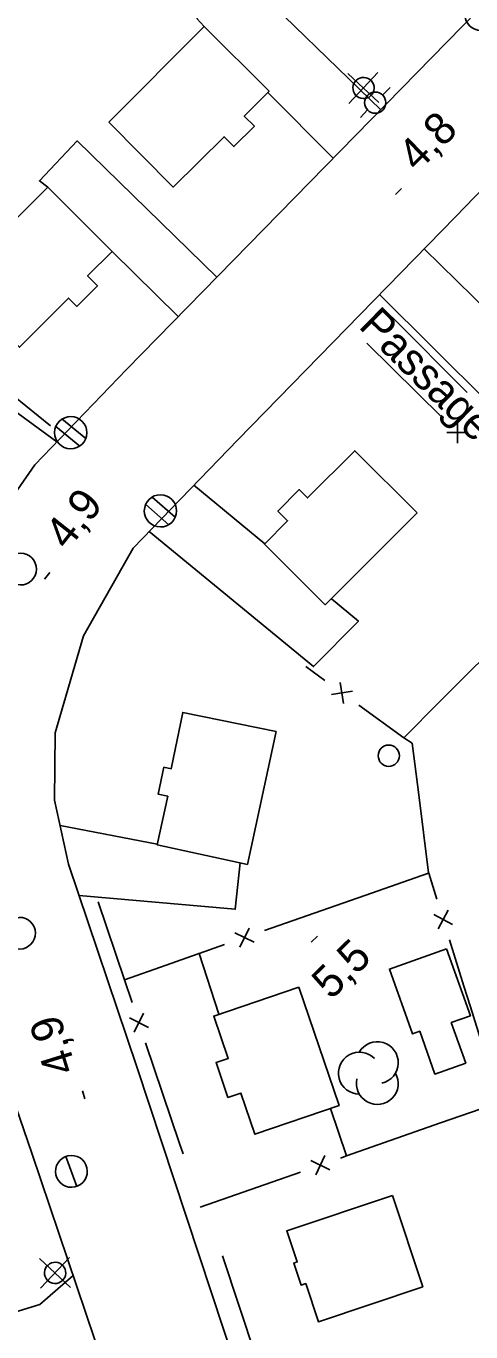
# Model space of a CAD drawing. Extents: x 381879 to 384696, y 5564785 to 5567594.
# Drawn here: x 382656.4 to 382698.3, y 5565423.7 to 5565546.6 of the extents above; entities that cross this region are included whole.
import ezdxf

# ---------------------------------------------------------------- set-up
doc = ezdxf.new("R2010")
doc.units = 0
for name, color, linetype in [('Niveau 19', 7, 'Continuous'), ('Niveau 21', 7, 'Continuous'), ('Niveau 22', 7, 'Continuous'), ('Niveau 3', 7, 'Continuous'), ('Niveau 31', 7, 'Continuous'), ('Niveau 36', 7, 'Continuous'), ('Niveau 37', 7, 'Continuous'), ('Niveau 44', 7, 'Continuous')]:
    doc.layers.add(name, color=color, linetype=linetype)

msp = doc.modelspace()

# ---------------------------------------------------------------- linework, layer by layer
at = {"layer": 'Niveau 19'}
for points in [[(382689.83, 5565538.76), (382676.68, 5565551.53), (382672.5, 5565547.34), (382673.2, 5565546.59)], [(382679.18, 5565540.39), (382685.34, 5565534.21), (382685.35, 5565534.2)], [(382658.46, 5565531.48), (382657.67, 5565532.08), (382661.21, 5565535.83), (382674.38, 5565523)], [(382670.75, 5565519.29), (382664.51, 5565525.41)], [(382693.9, 5565525.65), (382700.06, 5565519.65)], [(382706.33, 5565513.54), (382709.39, 5565510.55), (382705, 5565506.16), (382689.72, 5565521.37)], [(382641.91, 5565512.94), (382641.46, 5565513.25), (382644.37, 5565518.41), (382659.32, 5565507.48)], [(382672.21, 5565503.4), (382678.89, 5565497.88)], [(382685.17, 5565492.71), (382687.72, 5565490.6), (382683.49, 5565486.32), (382668.01, 5565499.06)], [(382659.61, 5565471.37), (382668.77, 5565469.6)], [(382676.58, 5565467.85), (382676.12, 5565463.47), (382661.41, 5565464.77)], [(382660.84, 5565428.99), (382657.71, 5565426.25), (382636.95, 5565419.87), (382638.97, 5565413.85), (382642.37, 5565415.02)]]:
    msp.add_lwpolyline(points, dxfattribs=at)
at = {"layer": 'Niveau 21'}
for points in [[(382720.53, 5565570.18), (382697.53, 5565546.63), (382665.88, 5565514.31), (382657.25, 5565505.32), (382653.65, 5565500.2), (382651.24, 5565495.77), (382649.27, 5565491.24), (382647.14, 5565482.76), (382646.85, 5565476.08), (382647.36, 5565470.86), (382648.52, 5565465.33), (382652.45, 5565453.49), (382656.95, 5565440.49), (382664.59, 5565417.9), (382669.82, 5565402.09), (382679.79, 5565372.18), (382689.73, 5565342.77), (382698.21, 5565317.46), (382704.14, 5565299.95), (382707.89, 5565289.64), (382710.87, 5565282.99)], [(382734.21, 5565391.84), (382717.54, 5565374.77), (382712.17, 5565371.05), (382707.53, 5565369.06), (382699.65, 5565366.49), (382696.58, 5565366.97), (382693.99, 5565368.71), (382692.37, 5565372.29), (382686.7, 5565389.28), (382676.19, 5565420.31), (382666.83, 5565448.64), (382660.42, 5565467.72), (382659.08, 5565473.74), (382659.16, 5565480.09), (382661.82, 5565489.21), (382666.49, 5565497.49), (382676.36, 5565507.68), (382696.82, 5565528.64), (382716.35, 5565548.84)]]:
    msp.add_lwpolyline(points, dxfattribs=at)
at = {"layer": 'Niveau 3'}
for p, q in [((382691.22, 5565530.78), (382691.79, 5565531.35)), ((382658.14, 5565494.57), (382658.64, 5565495.19)), ((382683.28, 5565460.36), (382683.85, 5565460.93)), ((382661.95, 5565445.61), (382661.72, 5565446.38))]:
    msp.add_line(p, q, dxfattribs=at)
at = {"layer": 'Niveau 31'}
for points in [[(382664.22, 5565537.59), (382673.2, 5565546.59), (382679.3, 5565540.51), (382676.96, 5565538.17), (382677.92, 5565537.2), (382675.99, 5565535.29), (382675.07, 5565536.22), (382670.27, 5565531.47)], [(382649.56, 5565522.62), (382658.46, 5565531.48), (382664.51, 5565525.41), (382662.21, 5565523.11), (382663.13, 5565522.19), (382661.18, 5565520.24), (382660.4, 5565521.02), (382655.78, 5565516.4)], [(382693.24, 5565500.8), (382684.6, 5565492.14), (382678.87, 5565497.86), (382681.05, 5565500.05), (382680.13, 5565500.96), (382682.15, 5565502.99), (382682.93, 5565502.21), (382687.37, 5565506.65)], [(382679.97, 5565480.2), (382677.27, 5565467.7), (382668.76, 5565469.54), (382669.75, 5565474.11), (382668.86, 5565474.3), (382669.4, 5565476.85), (382670.08, 5565476.71), (382671.17, 5565482.01)], [(382696.03, 5565459.76), (382698.27, 5565453.44), (382696.47, 5565452.8), (382697.83, 5565448.99), (382694.93, 5565447.96), (382693.5, 5565451.98), (382692.81, 5565451.73), (382690.64, 5565457.84)], [(382682.11, 5565456.14), (382685.9, 5565444.99), (382677.97, 5565442.29), (382676.65, 5565446.17), (382675.43, 5565445.76), (382674.31, 5565449.04), (382675.45, 5565449.43), (382674.09, 5565453.41)], [(382690.92, 5565436.51), (382693.78, 5565427.93), (382683.95, 5565424.63), (382682.75, 5565428.23), (382682.32, 5565428.08), (382681.63, 5565430.16), (382681.95, 5565430.27), (382680.97, 5565433.18)]]:
    msp.add_lwpolyline(points, close=True, dxfattribs=at)
at = {"layer": 'Niveau 36'}
for p, q in [((382686.73, 5565542.17), (382689.64, 5565539.45)), ((382686.83, 5565539.36), (382689.55, 5565542.27)), ((382690.72, 5565540.85), (382690.01, 5565540.15)), ((382687.9, 5565538.02), (382688.59, 5565538.74)), ((382659.21, 5565508.92), (382661.46, 5565507.08)), ((382662.03, 5565507.8), (382659.78, 5565509.64)), ((382667.68, 5565501.58), (382669.86, 5565499.67)), ((382670.46, 5565500.38), (382668.28, 5565502.29)), ((382661.19, 5565437.37), (382660.17, 5565440.19)), ((382657.68, 5565430.59), (382660.59, 5565427.87)), ((382657.78, 5565427.78), (382660.5, 5565430.69))]:
    msp.add_line(p, q, dxfattribs=at)
for centre in [(382689.3, 5565539.43), (382690.58, 5565477.93)]:
    msp.add_circle(centre, 1, dxfattribs=at)
for centre, major_axis, ratio in [((382699.28, 5565547.73), (0.01, 1.52), 0.999981), ((382688.2, 5565540.81), (-0.048, -0.999), 0.999982), ((382660.62, 5565508.35), (0.02, 1.52), 0.999982), ((382669.07, 5565500.99), (-0.01, -1.52), 0.999982), ((382655.89, 5565495.51), (-0.02, -1.5), 0.999983), ((382655.79, 5565461.21), (-0.03, 1.5), 0.999983), ((382660.68, 5565438.79), (-0.03, 1.5), 0.999983), ((382659.15, 5565429.23), (-0.048, -0.999), 0.999982)]:
    msp.add_ellipse(centre, major_axis=major_axis, ratio=ratio, dxfattribs=at)
at = {"layer": 'Niveau 37'}
for p, q in [((382697.06, 5565507.37), (382697.04, 5565509.37)), ((382696.05, 5565508.36), (382698.05, 5565508.38)), ((382687.15, 5565484.01), (382685.17, 5565483.7)), ((382686, 5565484.84), (382686.31, 5565482.86)), ((382696.17, 5565463.39), (382695.24, 5565461.62)), ((382696.59, 5565462.04), (382694.82, 5565462.97)), ((382677.9, 5565460.37), (382676.09, 5565461.24)), ((382676.56, 5565459.9), (382677.43, 5565461.7)), ((382666.14, 5565453.24), (382667.93, 5565452.35)), ((382666.59, 5565451.9), (382667.48, 5565453.7)), ((382685.04, 5565438.94), (382683.23, 5565439.81)), ((382683.7, 5565438.47), (382684.57, 5565440.28))]:
    msp.add_line(p, q, dxfattribs=at)
for points in [[(382690.9, 5565519.22), (382697.95, 5565512.13)], [(382688.5, 5565516.79), (382695.62, 5565509.77)], [(382654.07, 5565512.77), (382658.72, 5565509)], [(382702.44, 5565490.07), (382695.37, 5565483)], [(382684.54, 5565485.03), (382682.75, 5565486.33)], [(382695.37, 5565483), (382691.99, 5565479.61), (382687.77, 5565482.68)], [(382693.4, 5565474.24), (382692.78, 5565479.11), (382691.99, 5565479.61)], [(382695.11, 5565464.42), (382694.34, 5565466.87), (382694.33, 5565466.89), (382693.4, 5565474.24)], [(382688.32, 5565464.77), (382694.33, 5565466.87), (382694.34, 5565466.87)], [(382678.88, 5565461.46), (382688.32, 5565464.77)], [(382663.2, 5565464.17), (382665.67, 5565456.84), (382666.39, 5565454.69)], [(382699.29, 5565451.06), (382698.28, 5565454.27), (382697.66, 5565456.24), (382696.3, 5565460.6)], [(382665.67, 5565456.84), (382669.6, 5565458.22), (382672.54, 5565459.24), (382672.7, 5565459.3), (382672.71, 5565459.3), (382672.72, 5565459.31), (382675.11, 5565460.14)], [(382672.71, 5565459.3), (382674.58, 5565453.58)], [(382667.67, 5565450.9), (382670.87, 5565441.43)], [(382685.1, 5565444.72), (382686.6, 5565440.24)], [(382695.46, 5565443.35), (382701.09, 5565445.32)], [(382686.02, 5565440.04), (382686.6, 5565440.24), (382695.46, 5565443.35)], [(382670.87, 5565441.43), (382671.21, 5565440.43)], [(382672.81, 5565435.41), (382682.25, 5565438.72)], [(382674.92, 5565430.85), (382678.07, 5565421.36)]]:
    msp.add_lwpolyline(points, dxfattribs=at)
at = {"layer": 'Niveau 44'}
for centre, start, end in [((382689.5, 5565449.03), 282.2692, 149.7262), ((382687.81, 5565448.04), 44.1153, 269.8039), ((382689.5, 5565447.06), 166.9368, 29.6212)]:
    msp.add_arc(centre, 1.97, start, end, dxfattribs=at)

# ---------------------------------------------------------------- texts
at = {"layer": 'Niveau 22'}
msp.add_text('Passage pour piéton', height=3, rotation=315.3839, dxfattribs=at).set_placement((382687.63, 5565518.29))
at = {"layer": 'Niveau 3'}
for s, rotation, p in [('4,8  ', 44.7717, (382693.27, 5565532.8)), ('4,9  ', 51.6875, (382660.32, 5565497.18)), ('5,5', 44.7717, (382685.15, 5565454.87)), ('4,9  ', 107.1788, (382661.17, 5565448.39))]:
    msp.add_text(s, height=3, rotation=rotation, dxfattribs=at).set_placement(p)

doc.saveas('drawing.dxf')
